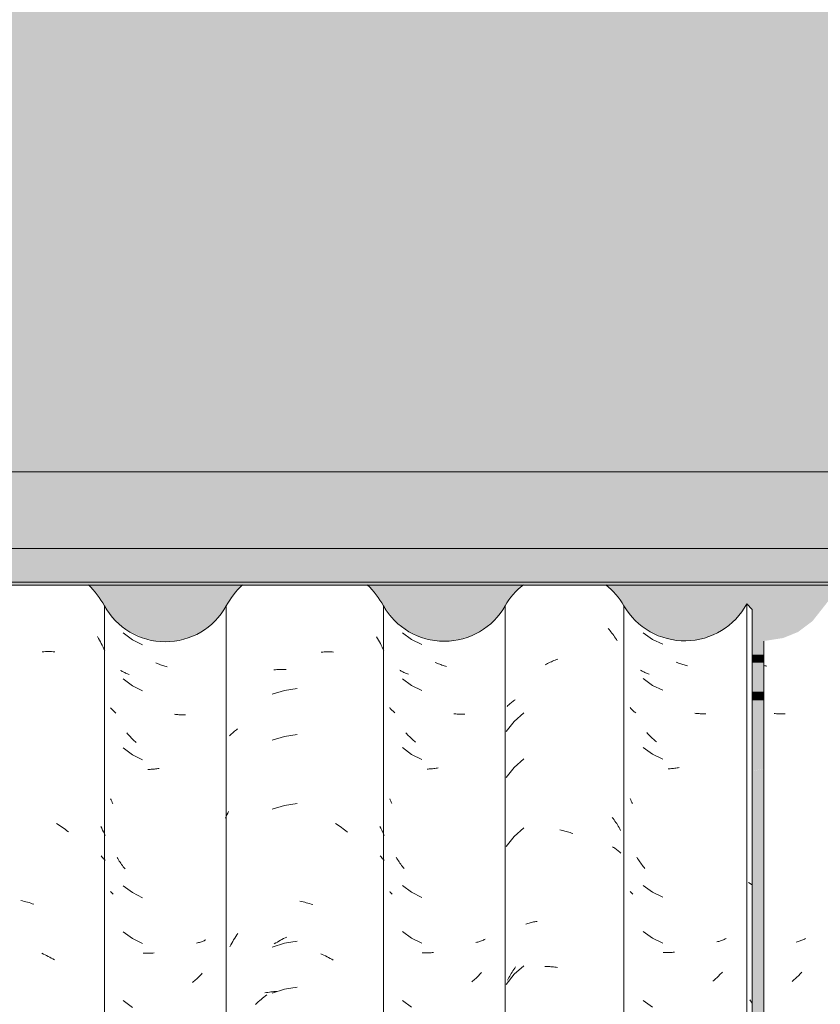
# Model space of a CAD drawing. Header units: metres. Extents: x 10.2 to 107.4, y -18.3 to 5.6.
# Tile 68 of 734: x 14.82 to 15.345, y 3.314 to 3.96. Entities that reach past the tile are written whole.
import ezdxf

# ---------------------------------------------------------------- set-up
doc = ezdxf.new("R2010")
doc.units = ezdxf.units.M
for name, color, linetype, lineweight in [('A-GLAZ-CWMG', 7, 'Continuous', 5), ('A-ROOF', 7, 'Continuous', 5), ('A-ROOF-OTLN', 7, 'Continuous', 5), ('A-ROOF-PATT', 7, 'Continuous', 5), ('A-WALL-PATT', 7, 'Continuous', 5), ('I-WALL', 7, 'Continuous', 5)]:
    doc.layers.add(name, color=color, linetype=linetype, lineweight=lineweight)

# ---------------------------------------------------------------- blocks, each defined once
blk = doc.blocks.new('FP_13-FACHADA 03')
at = {"layer": 'A-GLAZ-CWMG', "color": 9, "true_color": 0xc0c0c0}
for p, q in [((15.30829, 3.53634), (15.30757, 3.53654)), ((15.30902, 3.53615), (15.30829, 3.53634)), ((15.30974, 3.53598), (15.30902, 3.53615)), ((15.31515, 3.50491), (15.31441, 3.505)), ((15.31589, 3.50484), (15.31515, 3.50491)), ((15.31663, 3.50478), (15.31589, 3.50484)), ((15.31736, 3.50473), (15.31663, 3.50478)), ((15.31809, 3.5047), (15.31736, 3.50473)), ((15.31882, 3.50468), (15.31809, 3.5047)), ((15.31954, 3.50467), (15.31882, 3.50468)), ((15.32026, 3.50468), (15.31954, 3.50467)), ((15.32097, 3.5047), (15.32026, 3.50468)), ((15.32168, 3.50473), (15.32097, 3.5047)), ((15.32952, 3.35529), (15.32887, 3.35512)), ((15.33015, 3.35547), (15.32952, 3.35529)), ((15.33078, 3.35567), (15.33015, 3.35547)), ((15.3314, 3.35588), (15.33078, 3.35567)), ((15.33201, 3.3561), (15.3314, 3.35588)), ((15.33261, 3.35632), (15.33201, 3.3561)), ((15.33321, 3.35656), (15.33261, 3.35632)), ((15.3338, 3.35681), (15.33321, 3.35656)), ((15.33438, 3.35708), (15.3338, 3.35681)), ((15.33495, 3.35735), (15.33438, 3.35708)), ((15.32949, 3.33221), (15.32885, 3.33161)), ((15.33013, 3.33283), (15.32949, 3.33221)), ((15.33075, 3.33345), (15.33013, 3.33283)), ((15.33137, 3.33409), (15.33075, 3.33345)), ((15.33199, 3.33474), (15.33137, 3.33409)), ((15.33259, 3.3354), (15.33199, 3.33474)), ((15.32688, 3.32987), (15.32621, 3.32931)), ((15.32754, 3.33044), (15.32688, 3.32987)), ((15.3282, 3.33102), (15.32754, 3.33044)), ((15.32885, 3.33161), (15.3282, 3.33102))]:
    blk.add_line(p, q, dxfattribs=at)
blk = doc.blocks.new('Rectangular Mullion - Telha Fibrocimento - Ondulada-1908998-FACHADA 03')
at = {"layer": 'A-GLAZ-CWMG'}
blk.add_line((15.30757, 2.75665), (15.30757, 3.5525), dxfattribs=at)
blk.add_blockref('FP_13-FACHADA 03', (0, 0), dxfattribs=at)
blk = doc.blocks.new('FP_136-FACHADA 03')
at = {"layer": 'A-GLAZ-CWMG', "color": 9, "true_color": 0xc0c0c0}
for p, q in [((14.87079, 3.55538), (14.87142, 3.55427)), ((14.87142, 3.55427), (14.87204, 3.55315)), ((14.87204, 3.55315), (14.87264, 3.55202)), ((14.87264, 3.55202), (14.87323, 3.55088)), ((14.83449, 3.54545), (14.83553, 3.54551)), ((14.83553, 3.54551), (14.83656, 3.54556)), ((14.83656, 3.54556), (14.83759, 3.54559)), ((14.83759, 3.54559), (14.83862, 3.5456)), ((14.83862, 3.5456), (14.83964, 3.54559)), ((14.83964, 3.54559), (14.84065, 3.54556)), ((14.84065, 3.54556), (14.84166, 3.54552)), ((14.84166, 3.54552), (14.84267, 3.54546)), ((14.87323, 3.55088), (14.8738, 3.54973)), ((14.8738, 3.54973), (14.87436, 3.54857)), ((14.87436, 3.54857), (14.8749, 3.5474)), ((14.8749, 3.5474), (14.87542, 3.54622)), ((14.84392, 3.43293), (14.84491, 3.43229)), ((14.84491, 3.43229), (14.84589, 3.43163)), ((14.84589, 3.43163), (14.84687, 3.43096)), ((14.84687, 3.43096), (14.84784, 3.43027)), ((14.84784, 3.43027), (14.8488, 3.42956)), ((14.8488, 3.42956), (14.84975, 3.42884)), ((14.84975, 3.42884), (14.8507, 3.4281)), ((14.87293, 3.4309), (14.87352, 3.42973)), ((14.87352, 3.42973), (14.8741, 3.42854)), ((14.8507, 3.4281), (14.85163, 3.42734)), ((14.8741, 3.42854), (14.87466, 3.42735)), ((14.87466, 3.42735), (14.8752, 3.42615)), ((14.8752, 3.42615), (14.87573, 3.42493)), ((14.87307, 3.41157), (14.87364, 3.41098)), ((14.87364, 3.41098), (14.87418, 3.41038)), ((14.87418, 3.41038), (14.87471, 3.40977)), ((14.87471, 3.40977), (14.87523, 3.40914)), ((14.87523, 3.40914), (14.87573, 3.40851)), ((14.82055, 3.38226), (14.8216, 3.38203)), ((14.8216, 3.38203), (14.82266, 3.38179)), ((14.82266, 3.38179), (14.82372, 3.38152)), ((14.82372, 3.38152), (14.82478, 3.38123)), ((14.82478, 3.38123), (14.82584, 3.38093)), ((14.82584, 3.38093), (14.82689, 3.38061)), ((14.82689, 3.38061), (14.82795, 3.38027)), ((14.82795, 3.38027), (14.829, 3.37991)), ((14.83423, 3.3477), (14.83527, 3.34723)), ((14.83527, 3.34723), (14.8363, 3.34674)), ((14.8363, 3.34674), (14.83733, 3.34623)), ((14.83733, 3.34623), (14.83836, 3.34571)), ((14.83836, 3.34571), (14.83938, 3.34517)), ((14.83938, 3.34517), (14.8404, 3.34461)), ((14.8404, 3.34461), (14.84141, 3.34403)), ((14.84141, 3.34403), (14.84241, 3.34343))]:
    blk.add_line(p, q, dxfattribs=at)
blk = doc.blocks.new('FP_137-FACHADA 03')
at = {"layer": 'A-GLAZ-CWMG', "color": 9, "true_color": 0xc0c0c0}
for p, q in [((14.88762, 3.55781), (14.89358, 3.55331)), ((14.89358, 3.55331), (14.90028, 3.54996)), ((14.88637, 3.53295), (14.88584, 3.53326)), ((14.8869, 3.53264), (14.88637, 3.53295)), ((14.88745, 3.53234), (14.8869, 3.53264)), ((14.888, 3.53206), (14.88745, 3.53234)), ((14.90974, 3.53785), (14.909, 3.53817)), ((14.91049, 3.53754), (14.90974, 3.53785)), ((14.91123, 3.53725), (14.91049, 3.53754)), ((14.91198, 3.53697), (14.91123, 3.53725)), ((14.91273, 3.5367), (14.91198, 3.53697)), ((14.91348, 3.53645), (14.91273, 3.5367)), ((14.91423, 3.53621), (14.91348, 3.53645)), ((14.91498, 3.53598), (14.91423, 3.53621)), ((14.91574, 3.53577), (14.91498, 3.53598)), ((14.91649, 3.53557), (14.91574, 3.53577)), ((14.88762, 3.52767), (14.89358, 3.52317)), ((14.88856, 3.53178), (14.888, 3.53206)), ((14.88914, 3.53151), (14.88856, 3.53178)), ((14.88972, 3.53126), (14.88914, 3.53151)), ((14.89031, 3.53101), (14.88972, 3.53126)), ((14.89091, 3.53078), (14.89031, 3.53101)), ((14.89151, 3.53056), (14.89091, 3.53078)), ((14.89358, 3.52317), (14.90028, 3.51982)), ((14.87974, 3.5083), (14.87935, 3.50876)), ((14.88013, 3.50785), (14.87974, 3.5083)), ((14.88054, 3.5074), (14.88013, 3.50785)), ((14.88097, 3.50696), (14.88054, 3.5074)), ((14.88141, 3.50653), (14.88097, 3.50696)), ((14.88186, 3.50611), (14.88141, 3.50653)), ((14.88232, 3.5057), (14.88186, 3.50611)), ((14.88279, 3.5053), (14.88232, 3.5057)), ((14.9219, 3.50439), (14.92115, 3.50449)), ((14.92264, 3.50431), (14.9219, 3.50439)), ((14.92338, 3.50423), (14.92264, 3.50431)), ((14.92411, 3.50417), (14.92338, 3.50423)), ((14.92484, 3.50413), (14.92411, 3.50417)), ((14.92557, 3.50409), (14.92484, 3.50413)), ((14.9263, 3.50407), (14.92557, 3.50409)), ((14.92702, 3.50407), (14.9263, 3.50407)), ((14.92773, 3.50407), (14.92702, 3.50407)), ((14.92845, 3.50409), (14.92773, 3.50407)), ((14.89044, 3.49157), (14.88985, 3.49224)), ((14.89104, 3.4909), (14.89044, 3.49157)), ((14.89165, 3.49025), (14.89104, 3.4909)), ((14.89227, 3.48961), (14.89165, 3.49025)), ((14.89289, 3.48898), (14.89227, 3.48961)), ((14.89353, 3.48837), (14.89289, 3.48898)), ((14.89417, 3.48776), (14.89353, 3.48837)), ((14.89481, 3.48717), (14.89417, 3.48776)), ((14.89547, 3.48659), (14.89481, 3.48717)), ((14.88762, 3.48246), (14.89358, 3.47795)), ((14.89613, 3.48602), (14.89547, 3.48659)), ((14.89358, 3.47795), (14.90028, 3.47461)), ((14.90442, 3.46831), (14.9037, 3.4683)), ((14.90515, 3.46833), (14.90442, 3.46831)), ((14.90588, 3.46837), (14.90515, 3.46833)), ((14.90661, 3.46842), (14.90588, 3.46837)), ((14.90735, 3.46849), (14.90661, 3.46842)), ((14.90809, 3.46857), (14.90735, 3.46849)), ((14.90883, 3.46866), (14.90809, 3.46857)), ((14.90957, 3.46877), (14.90883, 3.46866)), ((14.91032, 3.46889), (14.90957, 3.46877)), ((14.91106, 3.46902), (14.91032, 3.46889)), ((14.8797, 3.44828), (14.87935, 3.4491)), ((14.88005, 3.44746), (14.8797, 3.44828)), ((14.88042, 3.44665), (14.88005, 3.44746)), ((14.8808, 3.44584), (14.88042, 3.44665)), ((14.884, 3.4098), (14.88352, 3.41058)), ((14.88449, 3.40901), (14.884, 3.4098)), ((14.88499, 3.40824), (14.88449, 3.40901)), ((14.8855, 3.40748), (14.88499, 3.40824)), ((14.88602, 3.40673), (14.8855, 3.40748)), ((14.88654, 3.40598), (14.88602, 3.40673)), ((14.88708, 3.40525), (14.88654, 3.40598)), ((14.88763, 3.40453), (14.88708, 3.40525)), ((14.88819, 3.40381), (14.88763, 3.40453)), ((14.88876, 3.40311), (14.88819, 3.40381)), ((14.88762, 3.39203), (14.89358, 3.38752)), ((14.87972, 3.38774), (14.87935, 3.38819)), ((14.88011, 3.3873), (14.87972, 3.38774)), ((14.88051, 3.38687), (14.88011, 3.3873)), ((14.88092, 3.38644), (14.88051, 3.38687)), ((14.89358, 3.38752), (14.90028, 3.38418)), ((14.88762, 3.36189), (14.89358, 3.35738)), ((14.89358, 3.35738), (14.90028, 3.35404)), ((14.93632, 3.35453), (14.93567, 3.35437)), ((14.93696, 3.35471), (14.93632, 3.35453)), ((14.93759, 3.35489), (14.93696, 3.35471)), ((14.93822, 3.35509), (14.93759, 3.35489)), ((14.93883, 3.3553), (14.93822, 3.35509)), ((14.93944, 3.35552), (14.93883, 3.3553)), ((14.94004, 3.35576), (14.93944, 3.35552)), ((14.94063, 3.356), (14.94004, 3.35576)), ((14.94121, 3.35625), (14.94063, 3.356)), ((14.94179, 3.35652), (14.94121, 3.35625)), ((14.90131, 3.34778), (14.90061, 3.34783)), ((14.90202, 3.34775), (14.90131, 3.34778)), ((14.90273, 3.34773), (14.90202, 3.34775)), ((14.90345, 3.34773), (14.90273, 3.34773)), ((14.90417, 3.34773), (14.90345, 3.34773)), ((14.9049, 3.34775), (14.90417, 3.34773)), ((14.90562, 3.34779), (14.9049, 3.34775)), ((14.90636, 3.34783), (14.90562, 3.34779)), ((14.90709, 3.34789), (14.90636, 3.34783)), ((14.90783, 3.34797), (14.90709, 3.34789)), ((14.93693, 3.33206), (14.9363, 3.33145)), ((14.93757, 3.33268), (14.93693, 3.33206)), ((14.93819, 3.33331), (14.93757, 3.33268)), ((14.93881, 3.33395), (14.93819, 3.33331)), ((14.93942, 3.3346), (14.93881, 3.33395)), ((14.93367, 3.32915), (14.933, 3.3286)), ((14.93434, 3.32971), (14.93367, 3.32915)), ((14.935, 3.33028), (14.93434, 3.32971)), ((14.93565, 3.33086), (14.935, 3.33028)), ((14.9363, 3.33145), (14.93565, 3.33086)), ((14.88762, 3.31667), (14.89358, 3.31217))]:
    blk.add_line(p, q, dxfattribs=at)
blk = doc.blocks.new('FP_138-FACHADA 03')
at = {"layer": 'A-GLAZ-CWMG', "color": 9, "true_color": 0xc0c0c0}
for p, q in [((15.05378, 3.55533), (15.05442, 3.55423)), ((15.05442, 3.55423), (15.05504, 3.55311)), ((15.05504, 3.55311), (15.05564, 3.55198)), ((15.05564, 3.55198), (15.05623, 3.55084)), ((15.01737, 3.54521), (15.01841, 3.54528)), ((15.01841, 3.54528), (15.01944, 3.54533)), ((15.01944, 3.54533), (15.02047, 3.54537)), ((15.02047, 3.54537), (15.0215, 3.54539)), ((15.0215, 3.54539), (15.02252, 3.54539)), ((15.02252, 3.54539), (15.02354, 3.54537)), ((15.02354, 3.54537), (15.02455, 3.54533)), ((15.02455, 3.54533), (15.02556, 3.54527)), ((15.05623, 3.55084), (15.0568, 3.5497)), ((15.0568, 3.5497), (15.05736, 3.54854)), ((15.05736, 3.54854), (15.0579, 3.54737)), ((15.0579, 3.54737), (15.05843, 3.54619)), ((14.9864, 3.5336), (14.9874, 3.53368)), ((14.9874, 3.53368), (14.9884, 3.53375)), ((14.9884, 3.53375), (14.98941, 3.53379)), ((14.98941, 3.53379), (14.99043, 3.53382)), ((14.99043, 3.53382), (14.99145, 3.53383)), ((14.99145, 3.53383), (14.99247, 3.53382)), ((14.99247, 3.53382), (14.9935, 3.53379)), ((14.9935, 3.53379), (14.99454, 3.53375)), ((14.99335, 3.52007), (14.98527, 3.51761)), ((15.00171, 3.52137), (14.99335, 3.52007)), ((14.9605, 3.49331), (14.96117, 3.49385)), ((14.96117, 3.49385), (14.96185, 3.49438)), ((14.96185, 3.49438), (14.96255, 3.49489)), ((14.95737, 3.49043), (14.95797, 3.49103)), ((14.95797, 3.49103), (14.95858, 3.49162)), ((14.95858, 3.49162), (14.9592, 3.49219)), ((14.9592, 3.49219), (14.95984, 3.49276)), ((14.95984, 3.49276), (14.9605, 3.49331)), ((14.99335, 3.48993), (14.98527, 3.48746)), ((15.00171, 3.49122), (14.99335, 3.48993)), ((14.99335, 3.44471), (14.98527, 3.44225)), ((15.00171, 3.44601), (14.99335, 3.44471)), ((14.95462, 3.43633), (14.95511, 3.43745)), ((14.95511, 3.43745), (14.95561, 3.43856)), ((14.95561, 3.43856), (14.95612, 3.43966)), ((14.95612, 3.43966), (14.95665, 3.44075)), ((15.02682, 3.43275), (15.02781, 3.43212)), ((15.02781, 3.43212), (15.02879, 3.43147)), ((15.02879, 3.43147), (15.02977, 3.4308)), ((15.02977, 3.4308), (15.03074, 3.43012)), ((15.03074, 3.43012), (15.03171, 3.42942)), ((15.03171, 3.42942), (15.03266, 3.4287)), ((15.05593, 3.43087), (15.05652, 3.4297)), ((15.05652, 3.4297), (15.0571, 3.42853)), ((15.03266, 3.4287), (15.03361, 3.42796)), ((15.03361, 3.42796), (15.03455, 3.42721)), ((15.0571, 3.42853), (15.05765, 3.42734)), ((15.05765, 3.42734), (15.0582, 3.42615)), ((15.0582, 3.42615), (15.05872, 3.42494)), ((15.05607, 3.41154), (15.05663, 3.41095)), ((15.05663, 3.41095), (15.05718, 3.41035)), ((15.05718, 3.41035), (15.05771, 3.40975)), ((15.05771, 3.40975), (15.05822, 3.40913)), ((15.05822, 3.40913), (15.05872, 3.40851)), ((15.00341, 3.38191), (15.00447, 3.38169)), ((15.00447, 3.38169), (15.00553, 3.38145)), ((15.00553, 3.38145), (15.00659, 3.38119)), ((15.00659, 3.38119), (15.00765, 3.38092)), ((15.00765, 3.38092), (15.0087, 3.38062)), ((15.0087, 3.38062), (15.00976, 3.38031)), ((15.00976, 3.38031), (15.01082, 3.37998)), ((15.01082, 3.37998), (15.01187, 3.37962)), ((14.96067, 3.3576), (14.96134, 3.35868)), ((14.96134, 3.35868), (14.96203, 3.35975)), ((14.96203, 3.35975), (14.96273, 3.3608)), ((14.99273, 3.35734), (14.99376, 3.35784)), ((14.99376, 3.35784), (14.99479, 3.35833)), ((14.95752, 3.35205), (14.95812, 3.35319)), ((14.95812, 3.35319), (14.95873, 3.35431)), ((14.95873, 3.35431), (14.95936, 3.35542)), ((14.95936, 3.35542), (14.96001, 3.35652)), ((14.96001, 3.35652), (14.96067, 3.3576)), ((14.99335, 3.35428), (14.98527, 3.35182)), ((14.98665, 3.35392), (14.98765, 3.35453)), ((14.98765, 3.35453), (14.98866, 3.35513)), ((14.98866, 3.35513), (14.98967, 3.35571)), ((14.98967, 3.35571), (14.99068, 3.35627)), ((14.99068, 3.35627), (14.9917, 3.35681)), ((14.9917, 3.35681), (14.99273, 3.35734)), ((15.00171, 3.35558), (14.99335, 3.35428)), ((15.01711, 3.34745), (15.01815, 3.34699)), ((15.01815, 3.34699), (15.01918, 3.34651)), ((15.01918, 3.34651), (15.02021, 3.34601)), ((15.02021, 3.34601), (15.02124, 3.34549)), ((15.02124, 3.34549), (15.02227, 3.34496)), ((15.02227, 3.34496), (15.02328, 3.34441)), ((15.02328, 3.34441), (15.0243, 3.34384)), ((15.0243, 3.34384), (15.02531, 3.34325)), ((14.97986, 3.31899), (14.98081, 3.31973)), ((14.98054, 3.32175), (14.98149, 3.32193)), ((14.98081, 3.31973), (14.98177, 3.32045)), ((14.98149, 3.32193), (14.98245, 3.3221)), ((14.98245, 3.3221), (14.98342, 3.32225)), ((14.98342, 3.32225), (14.9844, 3.32239)), ((14.9844, 3.32239), (14.98538, 3.3225)), ((14.99335, 3.32414), (14.98527, 3.32168)), ((14.98538, 3.3225), (14.98637, 3.3226)), ((14.98637, 3.3226), (14.98737, 3.32268)), ((14.98737, 3.32268), (14.98837, 3.32274)), ((15.00171, 3.32544), (14.99335, 3.32414)), ((14.97437, 3.31424), (14.97526, 3.31507)), ((14.97526, 3.31507), (14.97616, 3.31589)), ((14.97616, 3.31589), (14.97707, 3.31669)), ((14.97707, 3.31669), (14.97799, 3.31747)), ((14.97799, 3.31747), (14.97892, 3.31824)), ((14.97892, 3.31824), (14.97986, 3.31899))]:
    blk.add_line(p, q, dxfattribs=at)
blk = doc.blocks.new('FP_139-FACHADA 03')
at = {"layer": 'A-GLAZ-CWMG', "color": 9, "true_color": 0xc0c0c0}
for p, q in [((15.07067, 3.55797), (15.07667, 3.55351)), ((15.07667, 3.55351), (15.0834, 3.55021)), ((15.0694, 3.53309), (15.06887, 3.5334)), ((15.06994, 3.53279), (15.0694, 3.53309)), ((15.07049, 3.53249), (15.06994, 3.53279)), ((15.07105, 3.53221), (15.07049, 3.53249)), ((15.07162, 3.53194), (15.07105, 3.53221)), ((15.09287, 3.53815), (15.09213, 3.53847)), ((15.09362, 3.53785), (15.09287, 3.53815)), ((15.09437, 3.53756), (15.09362, 3.53785)), ((15.09512, 3.53728), (15.09437, 3.53756)), ((15.09587, 3.53702), (15.09512, 3.53728)), ((15.09662, 3.53677), (15.09587, 3.53702)), ((15.09737, 3.53653), (15.09662, 3.53677)), ((15.09812, 3.53631), (15.09737, 3.53653)), ((15.09887, 3.5361), (15.09812, 3.53631)), ((15.09962, 3.5359), (15.09887, 3.5361)), ((15.07067, 3.52783), (15.07667, 3.52336)), ((15.07219, 3.53168), (15.07162, 3.53194)), ((15.07278, 3.53143), (15.07219, 3.53168)), ((15.07337, 3.53119), (15.07278, 3.53143)), ((15.07398, 3.53096), (15.07337, 3.53119)), ((15.07459, 3.53074), (15.07398, 3.53096)), ((15.07667, 3.52336), (15.0834, 3.52006)), ((15.06271, 3.50837), (15.06232, 3.50882)), ((15.06311, 3.50792), (15.06271, 3.50837)), ((15.06353, 3.50748), (15.06311, 3.50792)), ((15.06396, 3.50705), (15.06353, 3.50748)), ((15.0644, 3.50663), (15.06396, 3.50705)), ((15.06485, 3.50621), (15.0644, 3.50663)), ((15.06531, 3.50581), (15.06485, 3.50621)), ((15.06579, 3.50541), (15.06531, 3.50581)), ((15.10503, 3.50476), (15.10429, 3.50485)), ((15.10577, 3.50467), (15.10503, 3.50476)), ((15.10651, 3.5046), (15.10577, 3.50467)), ((15.10725, 3.50455), (15.10651, 3.5046)), ((15.10798, 3.5045), (15.10725, 3.50455)), ((15.10871, 3.50447), (15.10798, 3.5045)), ((15.10943, 3.50446), (15.10871, 3.50447)), ((15.11015, 3.50445), (15.10943, 3.50446)), ((15.11087, 3.50446), (15.11015, 3.50445)), ((15.11158, 3.50448), (15.11087, 3.50446)), ((15.07351, 3.49174), (15.07291, 3.49241)), ((15.07411, 3.49108), (15.07351, 3.49174)), ((15.07473, 3.49044), (15.07411, 3.49108)), ((15.07535, 3.4898), (15.07473, 3.49044)), ((15.07597, 3.48918), (15.07535, 3.4898)), ((15.07661, 3.48856), (15.07597, 3.48918)), ((15.07725, 3.48796), (15.07661, 3.48856)), ((15.0779, 3.48737), (15.07725, 3.48796)), ((15.07856, 3.4868), (15.0779, 3.48737)), ((15.07067, 3.48261), (15.07667, 3.47815)), ((15.07922, 3.48623), (15.07856, 3.4868)), ((15.07667, 3.47815), (15.0834, 3.47485)), ((15.08755, 3.46858), (15.08682, 3.46856)), ((15.08828, 3.46861), (15.08755, 3.46858)), ((15.08901, 3.46865), (15.08828, 3.46861)), ((15.08974, 3.46871), (15.08901, 3.46865)), ((15.09048, 3.46878), (15.08974, 3.46871)), ((15.09122, 3.46886), (15.09048, 3.46878)), ((15.09196, 3.46896), (15.09122, 3.46886)), ((15.0927, 3.46907), (15.09196, 3.46896)), ((15.09345, 3.46919), (15.0927, 3.46907)), ((15.0942, 3.46933), (15.09345, 3.46919)), ((15.06267, 3.44833), (15.06232, 3.44913)), ((15.06302, 3.44752), (15.06267, 3.44833)), ((15.06339, 3.44673), (15.06302, 3.44752)), ((15.06377, 3.44594), (15.06339, 3.44673)), ((15.06701, 3.40992), (15.06653, 3.4107)), ((15.06751, 3.40914), (15.06701, 3.40992)), ((15.06801, 3.40838), (15.06751, 3.40914)), ((15.06852, 3.40762), (15.06801, 3.40838)), ((15.06905, 3.40687), (15.06852, 3.40762)), ((15.06958, 3.40613), (15.06905, 3.40687)), ((15.07012, 3.4054), (15.06958, 3.40613)), ((15.07068, 3.40468), (15.07012, 3.4054)), ((15.07124, 3.40397), (15.07068, 3.40468)), ((15.07181, 3.40327), (15.07124, 3.40397)), ((15.07067, 3.39218), (15.07667, 3.38772)), ((15.0627, 3.38781), (15.06232, 3.38825)), ((15.06308, 3.38738), (15.0627, 3.38781)), ((15.06348, 3.38696), (15.06308, 3.38738)), ((15.06389, 3.38654), (15.06348, 3.38696)), ((15.07667, 3.38772), (15.0834, 3.38442)), ((15.07067, 3.36204), (15.07667, 3.35758)), ((15.07667, 3.35758), (15.0834, 3.35428)), ((15.11944, 3.35495), (15.1188, 3.35478)), ((15.12008, 3.35513), (15.11944, 3.35495)), ((15.12071, 3.35532), (15.12008, 3.35513)), ((15.12134, 3.35552), (15.12071, 3.35532)), ((15.12195, 3.35573), (15.12134, 3.35552)), ((15.12256, 3.35595), (15.12195, 3.35573)), ((15.12316, 3.35619), (15.12256, 3.35595)), ((15.12375, 3.35643), (15.12316, 3.35619)), ((15.12433, 3.35669), (15.12375, 3.35643)), ((15.1249, 3.35695), (15.12433, 3.35669)), ((15.08442, 3.34803), (15.08372, 3.34807)), ((15.08513, 3.348), (15.08442, 3.34803)), ((15.08585, 3.34799), (15.08513, 3.348)), ((15.08657, 3.34799), (15.08585, 3.34799)), ((15.08729, 3.348), (15.08657, 3.34799)), ((15.08802, 3.34803), (15.08729, 3.348)), ((15.08875, 3.34806), (15.08802, 3.34803)), ((15.08948, 3.34811), (15.08875, 3.34806)), ((15.09022, 3.34818), (15.08948, 3.34811)), ((15.09096, 3.34826), (15.09022, 3.34818)), ((15.12006, 3.33248), (15.11942, 3.33187)), ((15.12069, 3.3331), (15.12006, 3.33248)), ((15.12131, 3.33373), (15.12069, 3.3331)), ((15.12193, 3.33437), (15.12131, 3.33373)), ((15.12254, 3.33503), (15.12193, 3.33437)), ((15.1168, 3.32956), (15.11612, 3.32901)), ((15.11746, 3.33012), (15.1168, 3.32956)), ((15.11812, 3.33069), (15.11746, 3.33012)), ((15.11877, 3.33128), (15.11812, 3.33069)), ((15.11942, 3.33187), (15.11877, 3.33128)), ((15.07067, 3.31683), (15.07667, 3.31237))]:
    blk.add_line(p, q, dxfattribs=at)
blk = doc.blocks.new('FP_140-FACHADA 03')
at = {"layer": 'A-GLAZ-CWMG', "color": 9, "true_color": 0xc0c0c0}
for p, q in [((15.2055, 3.5608), (15.20615, 3.56005)), ((15.20615, 3.56005), (15.2068, 3.55928)), ((15.2068, 3.55928), (15.20743, 3.55851)), ((15.20743, 3.55851), (15.20805, 3.55772)), ((15.20805, 3.55772), (15.20866, 3.55692)), ((15.20866, 3.55692), (15.20926, 3.55611)), ((15.20926, 3.55611), (15.20984, 3.55529)), ((15.20984, 3.55529), (15.21042, 3.55445)), ((15.21042, 3.55445), (15.21098, 3.55361)), ((15.21098, 3.55361), (15.21153, 3.55275)), ((15.16752, 3.53856), (15.16835, 3.53895)), ((15.16835, 3.53895), (15.16919, 3.53932)), ((15.16919, 3.53932), (15.17003, 3.53967)), ((15.17003, 3.53967), (15.17087, 3.54001)), ((15.17087, 3.54001), (15.17171, 3.54033)), ((15.17171, 3.54033), (15.17255, 3.54063)), ((15.16423, 3.53687), (15.16505, 3.53732)), ((15.16505, 3.53732), (15.16587, 3.53775)), ((15.16587, 3.53775), (15.16669, 3.53816)), ((15.16669, 3.53816), (15.16752, 3.53856)), ((15.14244, 3.51242), (15.14299, 3.51284)), ((15.14299, 3.51284), (15.14355, 3.51326)), ((15.14355, 3.51326), (15.14413, 3.51366)), ((15.14413, 3.51366), (15.14471, 3.51405)), ((15.1394, 3.50967), (15.13987, 3.51015)), ((15.13987, 3.51015), (15.14036, 3.51063)), ((15.14036, 3.51063), (15.14086, 3.51109)), ((15.14086, 3.51109), (15.14137, 3.51154)), ((15.14137, 3.51154), (15.1419, 3.51199)), ((15.1419, 3.51199), (15.14244, 3.51242)), ((15.15019, 3.50536), (15.14388, 3.49976)), ((15.14388, 3.49976), (15.13874, 3.49309)), ((15.15019, 3.47522), (15.14388, 3.46962)), ((15.14388, 3.46962), (15.13874, 3.46295)), ((15.20826, 3.43687), (15.20887, 3.43606)), ((15.20887, 3.43606), (15.20946, 3.43525)), ((15.15019, 3.43001), (15.14388, 3.4244)), ((15.20946, 3.43525), (15.21005, 3.43442)), ((15.21005, 3.43442), (15.21062, 3.43359)), ((15.21062, 3.43359), (15.21118, 3.43274)), ((15.21118, 3.43274), (15.21172, 3.43188)), ((15.21172, 3.43188), (15.21226, 3.43101)), ((15.21226, 3.43101), (15.21278, 3.43013)), ((15.21278, 3.43013), (15.21329, 3.42925)), ((15.21329, 3.42925), (15.21379, 3.42835)), ((15.14388, 3.4244), (15.13874, 3.41773)), ((15.17388, 3.42866), (15.17473, 3.42849)), ((15.17473, 3.42849), (15.17558, 3.42831)), ((15.17558, 3.42831), (15.17643, 3.42811)), ((15.17643, 3.42811), (15.17728, 3.4279)), ((15.17728, 3.4279), (15.17813, 3.42767)), ((15.17813, 3.42767), (15.17898, 3.42743)), ((15.17898, 3.42743), (15.17982, 3.42717)), ((15.17982, 3.42717), (15.18067, 3.42689)), ((15.18067, 3.42689), (15.18152, 3.4266)), ((15.18152, 3.4266), (15.18236, 3.42629)), ((15.20845, 3.41758), (15.20906, 3.4172)), ((15.20906, 3.4172), (15.20965, 3.41681)), ((15.20965, 3.41681), (15.21023, 3.41641)), ((15.21023, 3.41641), (15.21079, 3.416)), ((15.21079, 3.416), (15.21135, 3.41558)), ((15.21135, 3.41558), (15.21189, 3.41515)), ((15.21189, 3.41515), (15.21242, 3.41471)), ((15.21242, 3.41471), (15.21294, 3.41426)), ((15.21294, 3.41426), (15.21345, 3.4138)), ((15.21345, 3.4138), (15.21394, 3.41333)), ((15.15158, 3.36677), (15.15229, 3.36702)), ((15.15229, 3.36702), (15.153, 3.36726)), ((15.153, 3.36726), (15.15373, 3.36749)), ((15.15373, 3.36749), (15.15446, 3.3677)), ((15.15446, 3.3677), (15.1552, 3.3679)), ((15.1552, 3.3679), (15.15595, 3.36808)), ((15.15595, 3.36808), (15.1567, 3.36825)), ((15.1567, 3.36825), (15.15746, 3.36841)), ((15.15746, 3.36841), (15.15823, 3.36855)), ((15.15823, 3.36855), (15.15901, 3.36868)), ((15.15019, 3.33958), (15.14388, 3.33398)), ((15.14431, 3.33795), (15.1449, 3.33877)), ((15.16398, 3.33899), (15.16479, 3.33901)), ((15.16479, 3.33901), (15.16561, 3.33902)), ((15.16561, 3.33902), (15.16643, 3.33901)), ((15.16643, 3.33901), (15.16726, 3.33898)), ((15.16726, 3.33898), (15.16809, 3.33894)), ((15.16809, 3.33894), (15.16893, 3.33888)), ((15.16893, 3.33888), (15.16976, 3.33881)), ((15.16976, 3.33881), (15.1706, 3.33872)), ((15.1706, 3.33872), (15.17144, 3.33862)), ((15.17144, 3.33862), (15.17229, 3.3385)), ((15.14388, 3.33398), (15.13874, 3.3273)), ((15.14051, 3.33192), (15.14102, 3.33282)), ((15.14102, 3.33282), (15.14154, 3.3337)), ((15.14154, 3.3337), (15.14207, 3.33457)), ((15.14207, 3.33457), (15.14261, 3.33543)), ((15.14261, 3.33543), (15.14316, 3.33628)), ((15.14316, 3.33628), (15.14373, 3.33712)), ((15.14373, 3.33712), (15.14431, 3.33795)), ((15.13954, 3.33012), (15.14002, 3.33102)), ((15.14002, 3.33102), (15.14051, 3.33192))]:
    blk.add_line(p, q, dxfattribs=at)
blk = doc.blocks.new('FP_141-FACHADA 03')
at = {"layer": 'A-GLAZ-CWMG', "color": 9, "true_color": 0xc0c0c0}
for p, q in [((15.22858, 3.55798), (15.23464, 3.55359)), ((15.23464, 3.55359), (15.2414, 3.55035)), ((15.25091, 3.53838), (15.25016, 3.5387)), ((15.2273, 3.53309), (15.22676, 3.53339)), ((15.22784, 3.53279), (15.2273, 3.53309)), ((15.2284, 3.53251), (15.22784, 3.53279)), ((15.22896, 3.53223), (15.2284, 3.53251)), ((15.22954, 3.53197), (15.22896, 3.53223)), ((15.25165, 3.53809), (15.25091, 3.53838)), ((15.2524, 3.5378), (15.25165, 3.53809)), ((15.25315, 3.53753), (15.2524, 3.5378)), ((15.2539, 3.53727), (15.25315, 3.53753)), ((15.25466, 3.53703), (15.2539, 3.53727)), ((15.25541, 3.5368), (15.25466, 3.53703)), ((15.25616, 3.53658), (15.25541, 3.5368)), ((15.25691, 3.53638), (15.25616, 3.53658)), ((15.25766, 3.53619), (15.25691, 3.53638)), ((15.22858, 3.52784), (15.23464, 3.52344)), ((15.23012, 3.53171), (15.22954, 3.53197)), ((15.23071, 3.53147), (15.23012, 3.53171)), ((15.23131, 3.53123), (15.23071, 3.53147)), ((15.23192, 3.53101), (15.23131, 3.53123)), ((15.23254, 3.5308), (15.23192, 3.53101)), ((15.23464, 3.52344), (15.2414, 3.52021)), ((15.22042, 3.50836), (15.22002, 3.50882)), ((15.22084, 3.50791), (15.22042, 3.50836)), ((15.22127, 3.50746), (15.22084, 3.50791)), ((15.22172, 3.50702), (15.22127, 3.50746)), ((15.22218, 3.5066), (15.22172, 3.50702)), ((15.22265, 3.50618), (15.22218, 3.5066)), ((15.22314, 3.50577), (15.22265, 3.50618)), ((15.22363, 3.50537), (15.22314, 3.50577)), ((15.26307, 3.50508), (15.26233, 3.50517)), ((15.26381, 3.505), (15.26307, 3.50508)), ((15.26455, 3.50494), (15.26381, 3.505)), ((15.26528, 3.50489), (15.26455, 3.50494)), ((15.26602, 3.50485), (15.26528, 3.50489)), ((15.26674, 3.50482), (15.26602, 3.50485)), ((15.26747, 3.50481), (15.26674, 3.50482)), ((15.26819, 3.50481), (15.26747, 3.50481)), ((15.2689, 3.50483), (15.26819, 3.50481)), ((15.26961, 3.50485), (15.2689, 3.50483)), ((15.23145, 3.49179), (15.23085, 3.49245)), ((15.23206, 3.49113), (15.23145, 3.49179)), ((15.23268, 3.49049), (15.23206, 3.49113)), ((15.2333, 3.48987), (15.23268, 3.49049)), ((15.23394, 3.48925), (15.2333, 3.48987)), ((15.23458, 3.48864), (15.23394, 3.48925)), ((15.23522, 3.48805), (15.23458, 3.48864)), ((15.23588, 3.48747), (15.23522, 3.48805)), ((15.23654, 3.4869), (15.23588, 3.48747)), ((15.22858, 3.48262), (15.23464, 3.47823)), ((15.23721, 3.48634), (15.23654, 3.4869)), ((15.23464, 3.47823), (15.2414, 3.475)), ((15.24557, 3.46876), (15.24484, 3.46874)), ((15.2463, 3.4688), (15.24557, 3.46876)), ((15.24703, 3.46885), (15.2463, 3.4688)), ((15.24777, 3.46891), (15.24703, 3.46885)), ((15.24851, 3.46899), (15.24777, 3.46891)), ((15.24925, 3.46908), (15.24851, 3.46899)), ((15.24999, 3.46918), (15.24925, 3.46908)), ((15.25074, 3.4693), (15.24999, 3.46918)), ((15.25149, 3.46943), (15.25074, 3.4693)), ((15.25223, 3.46957), (15.25149, 3.46943)), ((15.22039, 3.44837), (15.22002, 3.44922)), ((15.22077, 3.44753), (15.22039, 3.44837)), ((15.22116, 3.4467), (15.22077, 3.44753)), ((15.22157, 3.44587), (15.22116, 3.4467)), ((15.22488, 3.40989), (15.22439, 3.41067)), ((15.22538, 3.40912), (15.22488, 3.40989)), ((15.22589, 3.40836), (15.22538, 3.40912)), ((15.22641, 3.40761), (15.22589, 3.40836)), ((15.22694, 3.40686), (15.22641, 3.40761)), ((15.22748, 3.40613), (15.22694, 3.40686)), ((15.22803, 3.40541), (15.22748, 3.40613)), ((15.22859, 3.40469), (15.22803, 3.40541)), ((15.22916, 3.40399), (15.22859, 3.40469)), ((15.22973, 3.4033), (15.22916, 3.40399)), ((15.22858, 3.3922), (15.23464, 3.3878)), ((15.22042, 3.38779), (15.22002, 3.38825)), ((15.22083, 3.38734), (15.22042, 3.38779)), ((15.22126, 3.3869), (15.22083, 3.38734)), ((15.2217, 3.38647), (15.22126, 3.3869)), ((15.23464, 3.3878), (15.2414, 3.38457)), ((15.22858, 3.36205), (15.23464, 3.35766)), ((15.23464, 3.35766), (15.2414, 3.35443)), ((15.27746, 3.35536), (15.27682, 3.35519)), ((15.2781, 3.35554), (15.27746, 3.35536)), ((15.27873, 3.35573), (15.2781, 3.35554)), ((15.27935, 3.35594), (15.27873, 3.35573)), ((15.27997, 3.35615), (15.27935, 3.35594)), ((15.28057, 3.35638), (15.27997, 3.35615)), ((15.28117, 3.35662), (15.28057, 3.35638)), ((15.28176, 3.35686), (15.28117, 3.35662)), ((15.28234, 3.35712), (15.28176, 3.35686)), ((15.28291, 3.35739), (15.28234, 3.35712)), ((15.24243, 3.34819), (15.24172, 3.34822)), ((15.24315, 3.34817), (15.24243, 3.34819)), ((15.24387, 3.34816), (15.24315, 3.34817)), ((15.24459, 3.34817), (15.24387, 3.34816)), ((15.24531, 3.34818), (15.24459, 3.34817)), ((15.24604, 3.34822), (15.24531, 3.34818)), ((15.24677, 3.34826), (15.24604, 3.34822)), ((15.24751, 3.34832), (15.24677, 3.34826)), ((15.24825, 3.34839), (15.24751, 3.34832)), ((15.24899, 3.34847), (15.24825, 3.34839)), ((15.27744, 3.33228), (15.27679, 3.33168)), ((15.27808, 3.3329), (15.27744, 3.33228)), ((15.27871, 3.33352), (15.27808, 3.3329)), ((15.27933, 3.33415), (15.27871, 3.33352)), ((15.27994, 3.3348), (15.27933, 3.33415)), ((15.28055, 3.33545), (15.27994, 3.3348)), ((15.27482, 3.32996), (15.27415, 3.3294)), ((15.27549, 3.33052), (15.27482, 3.32996)), ((15.27614, 3.3311), (15.27549, 3.33052)), ((15.27679, 3.33168), (15.27614, 3.3311)), ((15.22858, 3.31684), (15.23464, 3.31244))]:
    blk.add_line(p, q, dxfattribs=at)
blk = doc.blocks.new('Rectangular Mullion - Telha Fibrocimento - Ondulada-1908999-FACHADA 03')
at = {"layer": 'A-GLAZ-CWMG', "true_color": 0xc0c0c0}
h = blk.add_hatch(dxfattribs=at)
h.set_pattern_fill('FP_13', color=9, style=0, pattern_type=2)
h.set_pattern_definition([(315.081, (24.611, -6.731), (0.2861737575, -0.270297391), [0.01667, -0.28643, 0.01667, -1.903]), (315.081, (24.611, -6.731), (0.2861737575, -0.270297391), [-0.31978, -0.28643, 0.01667, -0.58954, -1.01]), (315.081, (24.611, -6.731), (0.2861737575, -0.270297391), [-1.212, 0.01667, -0.28643, 0.01667, -0.69057]), (315.081, (24.611, -6.731), (0.2861737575, -0.270297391), [-1.532, -0.1854, 0.01667, -0.4885]), (126.286, (24.718, -6.83), (-0.205045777, 0.24913451), [0.00997, -0.17136, 0.00997, -1.138]), (126.286, (24.718, -6.83), (-0.205045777, 0.24913451), [-0.19131, -0.17136, 0.00997, -0.35269, -0.60444]), (126.286, (24.718, -6.83), (-0.205045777, 0.24913451), [-0.72533, 0.00997, -0.17136, 0.00997, -0.41314]), (126.286, (24.718, -6.83), (-0.205045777, 0.24913451), [-0.91664, -0.11092, 0.00997, -0.29225]), (147.695, (24.754, -6.836), (-0.081132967, 0.021153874), [0.00698, -0.11998, 0.00698, -0.79715]), (147.695, (24.754, -6.836), (-0.081132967, 0.021153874), [-0.13395, -0.11998, 0.00698, -0.24695, -0.42323]), (147.695, (24.754, -6.836), (-0.081132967, 0.021153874), [-0.50787, 0.00698, -0.11998, 0.00698, -0.28928]), (147.695, (24.754, -6.836), (-0.081132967, 0.021153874), [-0.64182, -0.07766, 0.00698, -0.20463])])
h.paths.add_polyline_path([(15.3001, 2.87193), (15.3001, 3.57318), (15.29643, 3.57684), (15.29643, 2.87559)])
at = {"layer": 'A-GLAZ-CWMG'}
for p, q in [((14.87522, 2.87441), (14.87522, 3.57566)), ((14.95514, 2.87428), (14.95514, 3.57553)), ((15.05821, 2.87441), (15.05821, 3.57566)), ((15.13806, 2.87441), (15.13806, 3.57566)), ((15.21593, 2.87441), (15.21593, 3.57566)), ((15.29643, 3.57684), (15.3001, 3.57318)), ((15.29643, 2.87559), (15.29643, 3.57684)), ((15.3001, 2.87193), (15.3001, 3.57318))]:
    blk.add_line(p, q, dxfattribs=at)
for centre, major_axis, start_param, end_param in [((14.82334, 3.54782), (0.05902, 0), 0.497168, 0.792534), ((15.00671, 3.54782), (0.05869, 0), 2.342959, 2.643944), ((15.00671, 3.54782), (0.05869, 0), 0.500225, 0.798474), ((15.17699, 3.55443), (0.04446, 0), 2.223993, 2.637678), ((15.17699, 3.55443), (0.04446, 0), 0.503915, 0.917599), ((14.91521, 3.59694), (0.04542, 0), 3.635147, 5.786308), ((15.09814, 3.59745), (0.0456, 0), 3.645908, 5.77887), ((15.25585, 3.59799), (0.04586, 0), 3.656214, 5.798286)]:
    blk.add_ellipse(centre, major_axis=major_axis, ratio=0.988936, start_param=start_param, end_param=end_param, dxfattribs=at)
for name in ['FP_140-FACHADA 03', 'FP_141-FACHADA 03', 'FP_136-FACHADA 03', 'FP_137-FACHADA 03', 'FP_138-FACHADA 03', 'FP_139-FACHADA 03']:
    blk.add_blockref(name, (0, 0), dxfattribs=at)
blk = doc.blocks.new('LONGARINA_STEEL_FRAME - LONGARINA_STEEL_FRAME-1917798-FACHADA 03')
at = {"layer": 'A-ROOF', "true_color": 0x9fa09c}
for points in [[(15.30757, 3.53874), (15.30757, 3.54319), (15.3001, 3.54308), (15.3001, 3.53874), (15.30323, 3.53874)], [(15.30757, 3.51896), (15.30757, 3.53874), (15.3001, 3.53874), (15.3001, 3.51896), (15.30623, 3.51896)], [(15.30757, 3.516), (15.30757, 3.51896), (15.3001, 3.51896), (15.3001, 3.516), (15.30323, 3.516)], [(15.3001, 3.51402), (15.30757, 3.51402), (15.30757, 3.516), (15.3001, 3.516)]]:
    blk.add_hatch(color=253, dxfattribs=at).paths.add_polyline_path(points)
at = {"layer": 'A-ROOF'}
for p, q in [((15.3001, 3.54319), (15.30757, 3.54319)), ((15.3001, 3.53874), (15.30757, 3.53874)), ((15.30757, 3.51896), (15.3001, 3.51896)), ((15.3001, 3.516), (15.30757, 3.516)), ((15.3001, 3.51402), (15.30757, 3.51402))]:
    blk.add_line(p, q, dxfattribs=at)

msp = doc.modelspace()

# ---------------------------------------------------------------- hatches: boundary and pattern name
at = {"layer": 'A-ROOF-PATT', "true_color": 0x919191}
for points in [[(14.27894, 3.66357), (15.62994, 3.66357), (15.62994, 3.67122), (15.47004, 3.67122), (15.47004, 3.66886), (15.47281, 3.66557), (14.27822, 3.66557), (14.27894, 3.66471)], [(15.40655, 3.61314), (15.62994, 3.61314), (15.62994, 3.66357), (14.27894, 3.66357), (14.27894, 3.61516), (14.42777, 3.61516), (14.42977, 3.61314), (15.4063, 3.61314)], [(15.62287, 3.59114), (15.62994, 3.59114), (15.62994, 3.61314), (14.42977, 3.61314), (14.42977, 3.59114), (15.62048, 3.59114)], [(15.62287, 3.58917), (15.62994, 3.58917), (15.62994, 3.59114), (14.42977, 3.59114), (14.43177, 3.58917), (15.62048, 3.58917)]]:
    msp.add_hatch(color=252, dxfattribs=at).paths.add_polyline_path(points)
at = {"layer": 'A-WALL-PATT', "true_color": 0xd6d6d6}
msp.add_hatch(color=254, dxfattribs=at).paths.add_polyline_path([(15.3001, 3.46744), (15.30757, 3.46859), (15.30757, 3.51402), (15.3001, 3.51402), (15.3001, 3.46967)])
h = msp.add_hatch(color=254, dxfattribs=at)
h.paths.add_polyline_path([(15.30323, 2.91571), (15.30757, 2.91571), (15.30757, 2.98442), (15.3001, 2.98442), (15.3001, 2.91571)])
h.paths.add_polyline_path([(15.3001, 3.0136), (15.30757, 3.0136), (15.30757, 3.24922), (15.3001, 3.24922), (15.3001, 3.03385)])
h.paths.add_polyline_path([(15.30757, 3.27839), (15.30757, 3.46852), (15.3001, 3.46738), (15.3001, 3.27839), (15.30345, 3.27839)])
at = {"layer": 'I-WALL', "true_color": 0xdbcc9e}
h = msp.add_hatch(color=9, dxfattribs=at)
h.paths.add_polyline_path([(15.3001, 3.54319), (15.30757, 3.54319), (15.30789, 3.55254), (15.32042, 3.5545), (15.33016, 3.55847), (15.3396, 3.56558), (15.3553, 3.58552), (15.36008, 3.58917), (15.20386, 3.58917), (15.2098, 3.58411), (15.22238, 3.56698), (15.23071, 3.56005), (15.24046, 3.55526), (15.25109, 3.55287), (15.26197, 3.55303), (15.27252, 3.55573), (15.28212, 3.56081), (15.29025, 3.56798), (15.29643, 3.57684), (15.3001, 3.57318), (15.3001, 3.54351)])
h.paths.add_polyline_path([(14.54558, 3.55041), (14.55637, 3.55269), (14.56631, 3.55747), (14.5748, 3.56445), (14.58136, 3.57323), (14.59094, 3.58743), (14.59277, 3.58917), (14.48859, 3.58917), (14.4913, 3.58712), (14.50022, 3.57566), (14.50623, 3.5665), (14.51428, 3.55902), (14.5239, 3.55367), (14.53454, 3.55074)])
h.paths.add_polyline_path([(14.73655, 3.55196), (14.74712, 3.55447), (14.75679, 3.5594), (14.76499, 3.56647), (14.78015, 3.58743), (14.78215, 3.58917), (14.68127, 3.58917), (14.68302, 3.58743), (14.69737, 3.5668), (14.7055, 3.55965), (14.71512, 3.55463), (14.72567, 3.55201), (14.73219, 3.55198)])
h.paths.add_polyline_path([(14.92055, 3.55234), (14.93108, 3.55485), (14.9407, 3.55977), (14.94888, 3.56679), (14.96395, 3.58743), (14.96598, 3.58917), (14.86457, 3.58917), (14.86706, 3.58703), (14.88145, 3.5669), (14.8896, 3.55985), (14.9009, 3.5545), (14.90972, 3.55235), (14.91987, 3.55234)])
h.paths.add_polyline_path([(15.10353, 3.55267), (15.11401, 3.55517), (15.1236, 3.56004), (15.13177, 3.567), (15.14483, 3.58465), (15.15012, 3.58917), (15.04746, 3.58917), (15.05012, 3.58689), (15.06605, 3.56568), (15.07267, 3.56004), (15.08226, 3.55517), (15.09274, 3.55267)])
h.paths.add_polyline_path([(15.47004, 3.55427), (15.47004, 3.58917), (15.42447, 3.58917), (15.42845, 3.58625), (15.44466, 3.56635), (15.45409, 3.55936), (15.46512, 3.55491)])
h.paths.add_polyline_path([(14.98599, 3.66557), (15.47004, 3.66557), (15.47004, 5.225), (14.27494, 5.225), (14.27494, 3.66888), (14.27894, 3.66557), (14.73219, 3.66557)])
h.paths.add_polyline_path([(11.72727, 5.03343), (11.73807, 5.03572), (11.748, 5.04049), (11.75649, 5.04747), (11.76306, 5.05625), (11.77105, 5.06894), (11.78284, 5.08015), (11.65839, 5.08015), (11.66138, 5.07893), (11.67299, 5.07014), (11.68191, 5.05868), (11.68792, 5.04952), (11.69597, 5.04205), (11.70609, 5.03655), (11.71623, 5.03376)])
h.paths.add_polyline_path([(11.91824, 5.03498), (11.92882, 5.03749), (11.93849, 5.04243), (11.94669, 5.0495), (11.96101, 5.06973), (11.97159, 5.07894), (11.97298, 5.08015), (11.8538, 5.08015), (11.86433, 5.07101), (11.87906, 5.04982), (11.88719, 5.04267), (11.89778, 5.03741), (11.90736, 5.03503)])
h.paths.add_polyline_path([(13.74019, 5.03536), (13.75071, 5.03788), (13.76034, 5.04279), (13.76851, 5.04981), (13.78284, 5.0698), (13.79336, 5.07885), (13.79487, 5.08015), (13.67415, 5.08015), (13.67605, 5.07919), (13.6867, 5.07005), (13.70108, 5.04992), (13.70923, 5.04287), (13.71884, 5.03793), (13.72936, 5.03538)])
h.paths.add_polyline_path([(12.27444, 5.03569), (12.28405, 5.03572), (12.2957, 5.0419), (12.30247, 5.04747), (12.31057, 5.05868), (12.31703, 5.06894), (12.32882, 5.08015), (12.21897, 5.0801), (12.22126, 5.07894), (12.23181, 5.06991), (12.24619, 5.05002), (12.25637, 5.04205), (12.26396, 5.0382), (12.27434, 5.03572)])
h.paths.add_polyline_path([(13.3759, 5.03569), (13.3772, 5.03629), (13.38766, 5.0419), (13.39443, 5.04747), (13.40253, 5.05868), (13.40899, 5.06894), (13.42078, 5.08015), (13.31093, 5.0801), (13.31322, 5.07894), (13.32377, 5.06991), (13.33815, 5.05002), (13.34833, 5.04205), (13.35592, 5.0382), (13.3664, 5.03569)])
h.paths.add_polyline_path([(12.82873, 5.03569), (12.83003, 5.03572), (12.84168, 5.0419), (12.84845, 5.04747), (12.85655, 5.05868), (12.86301, 5.06894), (12.8748, 5.08015), (12.76495, 5.0801), (12.76724, 5.07894), (12.77779, 5.06991), (12.79217, 5.05002), (12.80235, 5.04205), (12.80994, 5.0382), (12.82042, 5.03569)])
h.paths.add_polyline_path([(13.91238, 5.03569), (13.92316, 5.03569), (13.93364, 5.0382), (13.94323, 5.04306), (13.9514, 5.05002), (13.96382, 5.06713), (13.9713, 5.07392), (13.97081, 5.08015), (13.85682, 5.08015), (13.8592, 5.07894), (13.86975, 5.06991), (13.88413, 5.05002), (13.8923, 5.04306), (13.9019, 5.0382)])
h.paths.add_polyline_path([(12.99238, 5.03675), (13.00019, 5.03875), (13.0102, 5.04418), (13.01908, 5.05266), (13.0241, 5.05987), (13.02778, 5.0562), (13.02778, 5.04106), (13.03045, 5.04243), (13.03865, 5.0495), (13.05297, 5.06973), (13.06355, 5.07894), (13.06494, 5.08015), (12.94576, 5.08015), (12.95629, 5.07101), (12.97102, 5.04982), (12.97915, 5.04267), (12.98965, 5.03743)])
h.paths.add_polyline_path([(12.4464, 5.03675), (12.45421, 5.03875), (12.46422, 5.04418), (12.47194, 5.051), (12.47812, 5.05987), (12.4818, 5.0562), (12.4818, 5.04106), (12.48447, 5.04243), (12.49267, 5.0495), (12.50699, 5.06973), (12.51757, 5.07894), (12.51896, 5.08015), (12.39978, 5.08015), (12.41031, 5.07101), (12.42504, 5.04982), (12.43317, 5.04267), (12.44367, 5.03743)])
h.paths.add_polyline_path([(13.53836, 5.03675), (13.54617, 5.03875), (13.55618, 5.04418), (13.5639, 5.051), (13.57008, 5.05987), (13.57376, 5.0562), (13.57376, 5.04106), (13.57643, 5.04243), (13.58463, 5.0495), (13.59895, 5.06973), (13.60953, 5.07894), (13.61092, 5.08015), (13.49174, 5.08015), (13.50227, 5.07101), (13.517, 5.04982), (13.52667, 5.04187), (13.53563, 5.03743)])
h.paths.add_polyline_path([(13.18283, 5.0368), (13.19462, 5.03828), (13.20587, 5.04279), (13.21543, 5.04981), (13.23168, 5.07014), (13.24329, 5.07893), (13.2449, 5.08015), (13.12817, 5.08015), (13.13007, 5.07919), (13.14152, 5.06893), (13.1555, 5.04958), (13.16371, 5.04263), (13.17383, 5.03793)])
h.paths.add_polyline_path([(12.63685, 5.0368), (12.64864, 5.03828), (12.65989, 5.04279), (12.66945, 5.04981), (12.6857, 5.07014), (12.69731, 5.07893), (12.69892, 5.08015), (12.58219, 5.08015), (12.58409, 5.07919), (12.59554, 5.06893), (12.60952, 5.04958), (12.61773, 5.04263), (12.62785, 5.03793)])
h.paths.add_polyline_path([(12.09087, 5.0368), (12.10266, 5.03828), (12.11391, 5.04279), (12.12347, 5.04981), (12.13972, 5.07014), (12.15133, 5.07893), (12.15294, 5.08015), (12.03621, 5.08015), (12.03811, 5.07919), (12.04956, 5.06893), (12.06354, 5.04958), (12.07175, 5.04263), (12.08187, 5.03793)])
h.paths.add_polyline_path([(11.54489, 5.0368), (11.55668, 5.03828), (11.56771, 5.04263), (11.5773, 5.04958), (11.59374, 5.07014), (11.60535, 5.07893), (11.60696, 5.08015), (11.53868, 5.08015), (11.53868, 5.03758)])
h.paths.add_polyline_path([(14.11794, 5.15655), (14.11994, 5.15655), (14.11994, 5.225), (11.39267, 5.225), (11.39004, 5.24815), (11.39004, 5.15655), (14.09994, 5.15655)])

# ---------------------------------------------------------------- linework, layer by layer
at = {"layer": 'A-ROOF-OTLN'}
for p, q in [((14.27894, 3.66357), (15.62994, 3.66357)), ((14.42977, 3.61314), (15.62994, 3.61314)), ((14.42977, 3.59114), (15.62994, 3.59114)), ((14.43177, 3.58917), (15.62994, 3.58917))]:
    msp.add_line(p, q, dxfattribs=at)

# ---------------------------------------------------------------- block references
at = {"layer": 'A-GLAZ-CWMG'}
for name in ['Rectangular Mullion - Telha Fibrocimento - Ondulada-1908998-FACHADA 03', 'Rectangular Mullion - Telha Fibrocimento - Ondulada-1908999-FACHADA 03']:
    msp.add_blockref(name, (0, 0), dxfattribs=at)
at = {"layer": 'A-ROOF'}
msp.add_blockref('LONGARINA_STEEL_FRAME - LONGARINA_STEEL_FRAME-1917798-FACHADA 03', (0, 0), dxfattribs=at)

doc.saveas('drawing.dxf')
